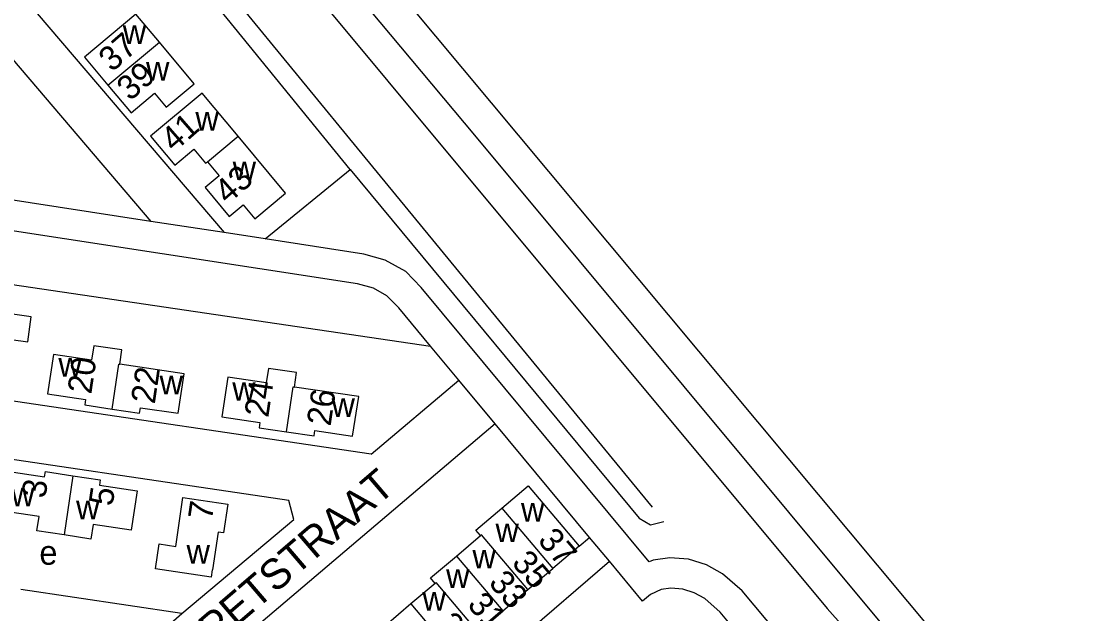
# Model space of a CAD drawing. Extents: x 163012 to 165277, y 382513 to 383987.
# Drawn here: x 164796.2 to 164970.8, y 382921.1 to 383018.8 of the extents above; entities that cross this region are included whole.
import ezdxf

# ---------------------------------------------------------------- set-up
doc = ezdxf.new("R2010")
doc.units = 0
for name, color, linetype in [('BLT_Basislijn', 7, 'Continuous'), ('BLT_Bebouwing', 7, 'Continuous'), ('BLT_Centroide', 7, 'Continuous'), ('BLT_Huisnummer', 7, 'Continuous'), ('BLT_Huisnummer_ tussenligend', 7, 'Continuous'), ('BLT_Onderverdeling_panden', 7, 'Continuous'), ('BLT_Spoorlijn', 7, 'Continuous'), ('BLT_Straatnaam', 7, 'Continuous')]:
    doc.layers.add(name, color=color, linetype=linetype)

msp = doc.modelspace()

# ---------------------------------------------------------------- linework, layer by layer
at = {"layer": 'BLT_Basislijn'}
for p, q in [((164698.06, 383138.43), (164829.63, 382983.92)), ((164747.36, 383124.74), (164852.83, 382996.32)), ((164794.76, 383012.53), (164817.54, 382985.78)), ((164817.54, 382985.78), (164659.88, 383010)), ((164852.83, 382996.32), (164900.17, 382938.67)), ((164836.4, 382982.88), (164850.41, 382994.34)), ((164850.41, 382994.34), (164898.02, 382936.86)), ((164829.63, 382983.92), (164817.54, 382985.78)), ((164836.4, 382982.88), (164829.63, 382983.92)), ((164853.85, 382947.41), (164661.85, 382975.84)), ((164868.3, 382959.63), (164863.64, 382965.23)), ((164853.85, 382947.41), (164868.3, 382959.63)), ((164874.32, 382952.39), (164868.3, 382959.63)), ((164874.32, 382952.39), (164805.99, 382894.48)), ((164889.86, 382933.69), (164874.32, 382952.39)), ((164841.15, 382936.62), (164840.29, 382939.77)), ((164822.66, 382921.15), (164841.15, 382936.62)), ((164888.14, 382932.23), (164889.86, 382933.69)), ((164893.14, 382929.75), (164889.86, 382933.69)), ((164803.74, 382853.06), (164893.14, 382929.75)), ((164898.59, 382923.2), (164893.14, 382929.75)), ((164822.66, 382921.15), (164796.17, 382925.12)), ((164816.46, 382915.74), (164822.66, 382921.15))]:
    msp.add_line(p, q, dxfattribs=at)
for points in [[(164498.51, 383424.17), (164547.81, 383372.55), (164595.93, 383320.58), (164677.22, 383225), (164784.15, 383095.87), (164929, 382921.99), (164952.41, 382895.74), (164958.39, 382890.52), (164962.03, 382886.31)], [(164850.41, 382994.34), (164705.15, 383172.72), (164688.65, 383159.31), (164686.01, 383144.63)], [(164863.64, 382965.23), (164858.41, 382971.53), (164856.48, 382973.49), (164854.26, 382974.74), (164851.61, 382975.48), (164659.15, 383005.06)], [(164661.85, 382975.84), (164664.76, 382994.55), (164863.64, 382965.23)], [(164899.7, 382929.68), (164862.12, 382974.88), (164859.56, 382977.49), (164856.19, 382979.4), (164852.67, 382980.38), (164836.4, 382982.88)], [(164840.29, 382939.77), (164778.04, 382948.99), (164777.17, 382948.47), (164776.46, 382947.76), (164775.94, 382946.88), (164775.65, 382945.91), (164773.08, 382928.47)], [(164898.02, 382936.86), (164899.91, 382935.76), (164902.11, 382936.31)], [(164962.03, 382886.31), (164957.63, 382882.74), (164956.56, 382882.21), (164954.31, 382881.94), (164952.8, 382882.03), (164951.41, 382882.41), (164949.73, 382883.41), (164915, 382924.87), (164911.77, 382927.7), (164909.12, 382929.19), (164906.17, 382930.13), (164903.1, 382930.32), (164900.33, 382929.95), (164899.7, 382929.68)], [(164913.88, 382918.42), (164911.41, 382921.36), (164908.87, 382923.6), (164907.12, 382924.58), (164905.24, 382925.18), (164903.27, 382925.3), (164901.69, 382925.09), (164899.89, 382924.3), (164898.59, 382923.2)]]:
    msp.add_lwpolyline(points, dxfattribs=at)
at = {"layer": 'BLT_Bebouwing'}
for p, q in [((164875.39, 382938.5), (164879.73, 382942.17)), ((164879.73, 382942.17), (164888.14, 382932.23)), ((164867.91, 382930.62), (164871.89, 382933.99)), ((164888.14, 382932.23), (164883.81, 382928.56)), ((164879.71, 382925.08), (164883.81, 382928.56)), ((164864.4, 382926.1), (164860.42, 382922.72)), ((164875.58, 382921.58), (164879.71, 382925.08)), ((164860.42, 382922.72), (164856.33, 382919.24)), ((164871.48, 382918.1), (164875.58, 382921.58))]:
    msp.add_line(p, q, dxfattribs=at)
for points in [[(164818.98, 383015.32), (164815.11, 383019.93), (164806.62, 383012.84), (164810.49, 383008.23)], [(164810.49, 383008.23), (164814.3, 383003.68), (164818.19, 383006.91), (164820.12, 383004.59), (164824.73, 383008.43), (164818.98, 383015.32)], [(164831.94, 382999.8), (164826.03, 383006.88), (164817.52, 382999.83), (164821.51, 382995.04), (164824.65, 382997.65), (164826.57, 382995.34), (164826.89, 382995.6)], [(164826.89, 382995.6), (164828.82, 382993.29), (164826.52, 382991.38), (164830.5, 382986.59), (164832.8, 382988.51), (164834.72, 382986.2), (164839.78, 382990.41), (164831.94, 382999.8)], [(164782.56, 382959.59), (164787.08, 382958.91), (164787.21, 382959.79), (164793.47, 382958.86), (164794.53, 382966.33), (164797.28, 382965.92), (164797.86, 382970.03), (164794.77, 382970.47), (164794.47, 382967.82), (164791.02, 382968.3), (164790.64, 382965.94), (164783.65, 382966.99)], [(164812.47, 382962.22), (164812.79, 382964.61), (164808.17, 382965.27), (164807.81, 382962.91), (164801.51, 382963.85), (164800.54, 382957.33), (164806.8, 382956.4), (164806.67, 382955.52), (164811.18, 382954.84)], [(164811.18, 382954.84), (164815.71, 382954.17), (164815.84, 382955.05), (164822.06, 382954.15), (164823.07, 382960.64), (164812.47, 382962.22)], [(164841.26, 382958.45), (164841.56, 382960.85), (164836.94, 382961.51), (164836.58, 382959.15), (164830.26, 382960.1), (164829.29, 382953.58), (164835.55, 382952.64), (164835.42, 382951.76), (164839.95, 382951.09)], [(164839.95, 382951.09), (164844.46, 382950.41), (164844.59, 382951.29), (164850.81, 382950.39), (164851.82, 382956.89), (164841.26, 382958.45)], [(164803.26, 382934.09), (164798.79, 382934.77), (164799.14, 382937.13), (164792.84, 382938.07), (164793.81, 382944.59), (164800.07, 382943.66), (164800.19, 382944.53), (164804.71, 382943.85)], [(164804.71, 382943.85), (164809.23, 382943.18), (164809.09, 382942.3), (164815.31, 382941.39), (164814.34, 382934.87), (164808.04, 382935.8), (164807.67, 382933.41), (164803.26, 382934.09)], [(164871.89, 382933.99), (164871.12, 382934.89), (164875.39, 382938.5)], [(164864.4, 382926.1), (164863.63, 382927.01), (164867.91, 382930.62)]]:
    msp.add_lwpolyline(points, dxfattribs=at)
msp.add_lwpolyline([(164822.86, 382940.28), (164830.24, 382939.18), (164829.53, 382934.45), (164828.65, 382934.58), (164827.74, 382928.34), (164827.68, 382928.35), (164827.5, 382927.14), (164818.33, 382928.51), (164818.95, 382932.61), (164821.67, 382932.2)], close=True, dxfattribs=at)
at = {"layer": 'BLT_Onderverdeling_panden'}
for p, q in [((164810.49, 383008.23), (164818.98, 383015.32)), ((164826.89, 382995.6), (164831.94, 382999.8)), ((164804.71, 382943.85), (164803.26, 382934.09)), ((164875.39, 382938.5), (164883.81, 382928.56)), ((164867.91, 382930.62), (164875.58, 382921.58)), ((164860.42, 382922.72), (164867.32, 382914.58))]:
    msp.add_line(p, q, dxfattribs=at)
for points in [[(164811.18, 382954.84), (164812.28, 382962.24), (164812.47, 382962.22)], [(164839.95, 382951.09), (164841.04, 382958.48), (164841.26, 382958.45)], [(164879.71, 382925.08), (164872.04, 382934.12), (164871.89, 382933.99)], [(164871.48, 382918.1), (164864.57, 382926.24), (164864.4, 382926.1)]]:
    msp.add_lwpolyline(points, dxfattribs=at)
at = {"layer": 'BLT_Spoorlijn'}
for p, q in [((164966.94, 382884.76), (164870.94, 383000)), ((164970.81, 382889.02), (164878.16, 383000))]:
    msp.add_line(p, q, dxfattribs=at)
for points in [[(164878.16, 383000), (164810.32, 383081.27)], [(164870.94, 383000), (164806.58, 383076.91)]]:
    msp.add_lwpolyline(points, dxfattribs=at)

# ---------------------------------------------------------------- texts
at = {"layer": 'BLT_Centroide'}
for s, p in [('w', (164812.94, 383015.03)), ('w', (164816.77, 383008.99)), ('w', (164824.91, 383000.73)), ('w', (164831.05, 382992.57)), ('w', (164802.34, 382960.16)), ('w', (164819.01, 382957.25)), ('w', (164830.98, 382956.2)), ('w', (164847.34, 382953.56)), ('w', (164794.54, 382938.82)), ('w', (164805.25, 382936.66)), ('w', (164878.56, 382936.3)), ('w', (164874.36, 382932.91)), ('e', (164799.2, 382929.19)), ('w', (164823.45, 382929.38)), ('w', (164870.56, 382928.57)), ('w', (164866.22, 382925.36)), ('w', (164862.32, 382921.62))]:
    msp.add_text(s, height=4, dxfattribs=at).set_placement(p)
at = {"layer": 'BLT_Huisnummer'}
for s, rotation, p in [('37', 41.0819, (164811.16, 383010.27)), ('39', 41.0819, (164814.14, 383005.49)), ('41', 41.0819, (164821.39, 382997.06)), ('43', 41.0819, (164830.23, 382988.46)), ('20', 81.581, (164807.75, 382957.2)), ('22', 81.581, (164818.21, 382955.57)), ('24', 81.581, (164836.91, 382953.34)), ('26', 81.581, (164847.18, 382951.93)), ('3', 81.581, (164800.19, 382940.02)), ('5', 81.581, (164811.25, 382938.74)), ('7', 81.581, (164827.62, 382936.41)), ('37', 310.681, (164881.18, 382933.11)), ('33', 310.681, (164873.08, 382926.13)), ('29', 310.681, (164864.53, 382919.24))]:
    msp.add_text(s, height=4, rotation=rotation, dxfattribs=at).set_placement(p)
at = {"layer": 'BLT_Huisnummer_ tussenligend'}
for s, p in [('35', (164876.89, 382929.41)), ('31', (164869.57, 382922.52))]:
    msp.add_text(s, height=4, rotation=310.681, dxfattribs=at).set_placement(p)
at = {"layer": 'BLT_Straatnaam'}
msp.add_text('TROMPETSTRAAT', height=5, rotation=40.5821, dxfattribs=at).set_placement((164813.23, 382903.12))

doc.saveas('drawing.dxf')
